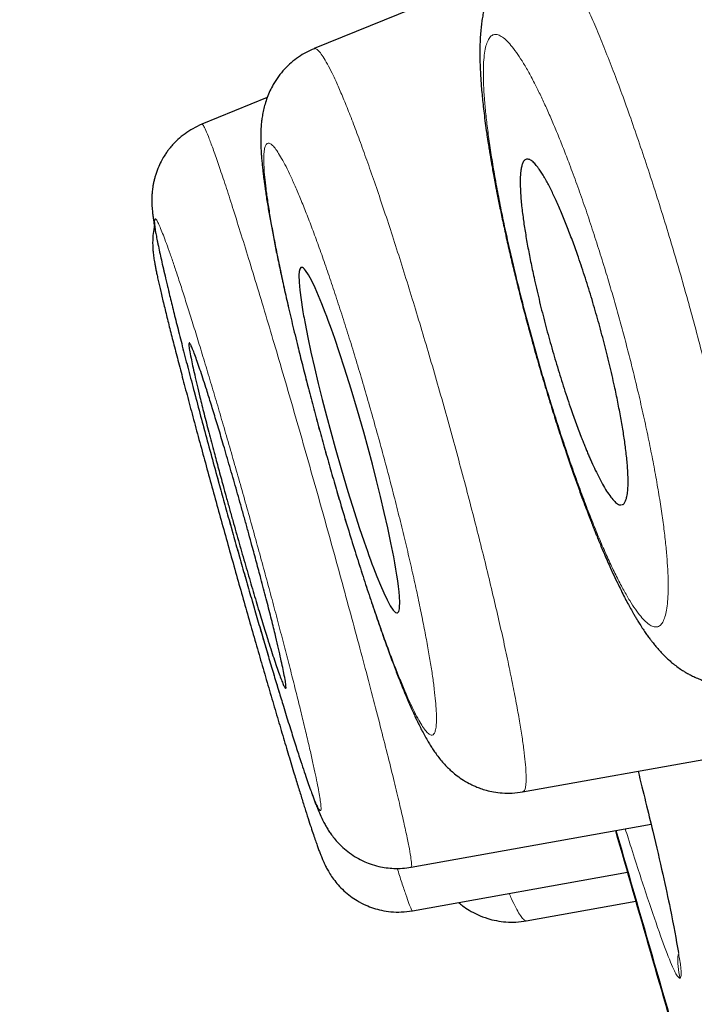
# Model space of a CAD drawing. Header units: millimetres. Extents: x 8 to 473, y 11 to 654.
# Tile 473 of 656: x 35.39 to 38.78, y 584.22 to 589.16. Entities that reach past the tile are written whole.
import ezdxf

# ---------------------------------------------------------------- set-up
doc = ezdxf.new("R2010")
doc.units = ezdxf.units.MM

msp = doc.modelspace()

# ---------------------------------------------------------------- linework, layer by layer
at = {"color": 7, "linetype": 'Continuous', "lineweight": 30}
for p, q in [((37.7983, 589.394), (36.87, 589.0159)), ((36.6347, 588.7699), (36.3074, 588.6366)), ((36.3082, 588.6345), (36.3083, 588.6344)), ((37.9166, 585.2847), (39.2306, 585.5203)), ((37.3568, 584.9065), (38.5609, 585.1223)), ((37.3632, 584.6879), (38.4427, 584.8814)), ((37.9347, 584.6373), (38.4847, 584.7359))]:
    msp.add_line(p, q, dxfattribs=at)
at = {"color": 7, "linetype": 'Continuous', "lineweight": 30, "flags": 128}
msp.add_lwpolyline([(37.2878, 586.184), (37.2895, 586.1838), (37.295, 586.191), (37.2981, 586.203), (37.2995, 586.2173), (37.2998, 586.2319), (37.2996, 586.2451), (37.2991, 586.2555), (37.2987, 586.2624), (37.2986, 586.2642), (37.2986, 586.2647), (37.2986, 586.2649), (37.2986, 586.2649), (37.2986, 586.265), (37.2986, 586.265), (37.2986, 586.265), (37.2986, 586.265), (37.2964, 586.2895), (37.2935, 586.3159), (37.2898, 586.344), (37.2854, 586.3733), (37.2805, 586.4035), (37.2752, 586.4344), (37.2695, 586.4655), (37.2557, 586.5357), (37.2399, 586.6101), (37.2225, 586.6877), (37.2036, 586.7675), (37.1835, 586.8485), (37.1627, 586.9298), (37.1412, 587.0106), (37.1193, 587.0902), (37.088, 587.1992), (37.0557, 587.3073), (37.0227, 587.4126), (36.998, 587.4886), (36.9734, 587.561), (36.9654, 587.5842), (36.9574, 587.6069), (36.9494, 587.629), (36.9416, 587.6505), (36.9338, 587.6714), (36.9262, 587.6917), (36.9095, 587.7343), (36.8923, 587.7758), (36.8751, 587.8151), (36.8581, 587.8504), (36.842, 587.8802), (36.8273, 587.9025), (36.8219, 587.9089), (36.8169, 587.9136), (36.8122, 587.9167), (36.808, 587.9178), (36.8042, 587.9169), (36.7988, 587.9097), (36.7956, 587.8964), (36.7943, 587.8781), (36.7952, 587.8434), (36.7989, 587.803), (36.805, 587.7545), (36.8125, 587.7059), (36.8143, 587.6953), (36.816, 587.6848), (36.8178, 587.6746), (36.8196, 587.6645), (36.8214, 587.6547), (36.8231, 587.6452), (36.8249, 587.6359), (36.8387, 587.5661), (36.8546, 587.492), (36.8722, 587.4147), (36.8911, 587.335), (36.9112, 587.254), (36.9322, 587.1725), (36.9538, 587.0915), (36.9758, 587.0115), (37.0072, 586.9019), (37.0396, 586.7934), (37.0725, 586.6879), (37.0971, 586.612), (37.1215, 586.5397), (37.1295, 586.5166), (37.1374, 586.4939), (37.1453, 586.4719), (37.153, 586.4504), (37.1607, 586.4296), (37.1683, 586.4094), (37.1853, 586.3656), (37.2026, 586.3233), (37.2199, 586.2838), (37.2367, 586.2487), (37.2525, 586.2194), (37.267, 586.1977), (37.2794, 586.1852), (37.2848, 586.1845)], dxfattribs=at)
at = {"color": 8, "linetype": 'Continuous', "lineweight": 0}
msp.add_arc((38.9952, 584.4321), 0.3, 173.0901, 196.1966, dxfattribs=at)
at = {"color": 7, "linetype": 'Continuous', "lineweight": 30}
for points, knots in [([(58.2017, 549.5343), (57.8622, 550.7651), (57.1867, 553.2147), (56.139, 556.9832), (55.0881, 560.7587), (54.0323, 564.5417), (52.8676, 568.7136), (51.593, 573.2742), (50.21, 578.2154), (48.6692, 583.7333), (46.9685, 589.8279), (45.1166, 596.52), (43.2634, 603.229), (41.4108, 609.9627), (39.8684, 615.5763), (38.6392, 620.0608), (37.7148, 623.4261), (36.7936, 626.7736), (35.8808, 630.0761), (35.0379, 633.1067), (34.2749, 635.8209), (33.602, 638.1838), (32.9934, 640.2718), (32.4606, 642.0658), (31.9993, 643.602), (31.5354, 645.1317), (31.0939, 646.5692), (30.6905, 647.8436), (30.3721, 648.8316), (30.1324, 649.5661), (29.9708, 650.0395), (29.8771, 650.2758), (29.854, 650.2844), (29.8429, 650.2886)], [0, 0, 0, 0, 0.029391, 0.058493, 0.087392, 0.116132, 0.144774, 0.182186, 0.219469, 0.256616, 0.307044, 0.357403, 0.40799, 0.458823, 0.509908, 0.535608, 0.561495, 0.587604, 0.613988, 0.640698, 0.66321, 0.685981, 0.708765, 0.731267, 0.753498, 0.775519, 0.808251, 0.840746, 0.873094, 0.905384, 0.937655, 0.969811, 1, 1, 1, 1]), ([(56.4677, 549.5926), (56.1921, 550.5821), (55.6413, 552.5596), (54.7862, 555.6005), (53.9219, 558.6672), (53.0501, 561.7557), (52.1733, 564.856), (51.1274, 568.556), (49.9106, 572.8572), (48.5242, 577.7547), (47.0791, 582.8722), (45.5731, 588.2068), (44.0128, 593.7638), (42.4547, 599.3233), (40.9008, 604.8853), (39.3526, 610.443), (38.0692, 615.0593), (37.0515, 618.7325), (36.2924, 621.4729), (35.5405, 624.1884), (34.7993, 626.8652), (34.074, 629.4815), (33.4305, 631.7976), (32.8697, 633.8046), (32.3893, 635.5169), (31.9388, 637.1048), (31.4774, 638.708), (31.022, 640.2644), (30.5875, 641.7375), (30.184, 643.096), (29.8165, 644.3236), (29.4858, 645.4067), (29.2083, 646.2988), (28.9814, 647.0214), (28.7879, 647.6328), (28.6419, 648.0784), (28.5544, 648.3096), (28.5203, 648.3576), (28.5168, 648.3331), (28.5164, 648.3303)], [0, 0, 0, 0, 0.024071, 0.048104, 0.072112, 0.096094, 0.120057, 0.14401, 0.181625, 0.219217, 0.256778, 0.299411, 0.342024, 0.384667, 0.42736, 0.470092, 0.512863, 0.534269, 0.555696, 0.577149, 0.598626, 0.62013, 0.641658, 0.657824, 0.674003, 0.690188, 0.706369, 0.72792, 0.749445, 0.770942, 0.7967, 0.822431, 0.848155, 0.873874, 0.899589, 0.931721, 0.963814, 0.995862, 1, 1, 1, 1]), ([(37.9994, 589.5591), (37.982, 589.5513), (37.9489, 589.5363), (37.9059, 589.5078), (37.8708, 589.4791), (37.8422, 589.4505), (37.8184, 589.4224), (37.7989, 589.3955), (37.7831, 589.3702), (37.7705, 589.3471), (37.7593, 589.3241), (37.7482, 589.298), (37.737, 589.2666), (37.7275, 589.2336), (37.7202, 589.2023), (37.7146, 589.1722), (37.7102, 589.1421), (37.7066, 589.11), (37.704, 589.0754), (37.7024, 589.0399), (37.7018, 589.0059), (37.7019, 588.975), (37.7025, 588.9452), (37.7036, 588.9157), (37.7052, 588.885), (37.7072, 588.8522), (37.71, 588.8157), (37.7136, 588.7766), (37.7179, 588.7347), (37.723, 588.6903), (37.729, 588.6427), (37.7356, 588.5956), (37.7418, 588.5535), (37.7472, 588.5191), (37.7516, 588.4914), (37.7557, 588.4673), (37.7599, 588.4424), (37.7648, 588.4143), (37.7706, 588.3822), (37.7772, 588.3464), (37.7861, 588.2996), (37.7977, 588.2407), (37.8127, 588.1678), (37.8301, 588.087), (37.8486, 588.0047), (37.8679, 587.922), (37.8878, 587.84), (37.9096, 587.753), (37.9333, 587.6617), (37.9603, 587.5612), (37.99, 587.4549), (38.0217, 587.3458), (38.053, 587.2425), (38.0834, 587.1453), (38.1129, 587.0542), (38.1412, 586.9694), (38.1683, 586.8907), (38.1924, 586.8226), (38.2135, 586.7648), (38.231, 586.7176), (38.2463, 586.6773), (38.2591, 586.6443), (38.2683, 586.6207), (38.2751, 586.6035), (38.2811, 586.5885), (38.2887, 586.5695), (38.2985, 586.5456), (38.3102, 586.5172), (38.3238, 586.4849), (38.3386, 586.4507), (38.3536, 586.4167), (38.3709, 586.3785), (38.3896, 586.3384), (38.4093, 586.2982), (38.4268, 586.2636), (38.4429, 586.233), (38.4582, 586.205), (38.4713, 586.1819), (38.4824, 586.1628), (38.493, 586.1453), (38.5059, 586.1243), (38.5204, 586.102), (38.5349, 586.0807), (38.5479, 586.0625), (38.5596, 586.0468), (38.5718, 586.0311), (38.586, 586.0137), (38.6028, 585.9943), (38.6208, 585.9751), (38.639, 585.9573), (38.6557, 585.9421), (38.6744, 585.9263), (38.6957, 585.91), (38.7161, 585.896), (38.735, 585.8844), (38.7535, 585.8739), (38.7754, 585.8628), (38.7984, 585.8528), (38.8176, 585.8456), (38.8326, 585.8407), (38.8467, 585.8365), (38.8653, 585.8316), (38.8901, 585.8264), (38.9209, 585.822), (38.9572, 585.8196), (38.9987, 585.8204), (39.0273, 585.8246), (39.0423, 585.8269)], [0, 0, 0, 0, 0.011908, 0.022659, 0.032103, 0.040256, 0.048285, 0.056409, 0.063428, 0.069027, 0.074862, 0.082293, 0.091854, 0.101833, 0.111526, 0.12097, 0.130264, 0.140734, 0.152398, 0.163962, 0.174441, 0.183884, 0.192562, 0.201375, 0.21022, 0.219374, 0.22933, 0.240744, 0.251078, 0.262367, 0.274608, 0.286353, 0.296139, 0.303973, 0.309859, 0.314794, 0.320175, 0.326346, 0.333307, 0.341029, 0.34935, 0.362909, 0.377763, 0.393911, 0.411351, 0.426232, 0.441936, 0.458458, 0.475796, 0.493612, 0.515167, 0.535854, 0.555677, 0.574642, 0.592751, 0.610005, 0.626404, 0.641946, 0.653762, 0.664549, 0.67381, 0.681542, 0.687744, 0.690555, 0.693902, 0.698491, 0.704326, 0.711411, 0.719595, 0.728941, 0.738247, 0.747033, 0.760747, 0.772917, 0.783537, 0.793366, 0.802797, 0.811751, 0.817343, 0.823174, 0.830707, 0.840059, 0.848273, 0.855642, 0.862015, 0.867467, 0.874841, 0.883109, 0.891353, 0.898914, 0.905129, 0.911169, 0.919276, 0.926239, 0.930564, 0.935533, 0.941365, 0.947716, 0.952915, 0.95547, 0.958249, 0.962269, 0.967521, 0.973976, 0.981588, 0.990291, 1, 1, 1, 1]), ([(36.8701, 589.0156), (36.8567, 589.0097), (36.8295, 588.9976), (36.7911, 588.9739), (36.7546, 588.9457), (36.7209, 588.9131), (36.6901, 588.8756), (36.6664, 588.8388), (36.6479, 588.8031), (36.6341, 588.7698), (36.624, 588.7389), (36.616, 588.7076), (36.6104, 588.6784), (36.6066, 588.6507), (36.6039, 588.6219), (36.6025, 588.592), (36.6022, 588.5642), (36.6026, 588.5386), (36.6037, 588.5124), (36.6052, 588.4872), (36.6071, 588.4619), (36.6094, 588.4367), (36.612, 588.411), (36.6148, 588.3867), (36.6176, 588.3639), (36.6206, 588.341), (36.6242, 588.3153), (36.63, 588.2757), (36.6386, 588.2215), (36.6506, 588.1522), (36.6639, 588.0807), (36.6786, 588.0059), (36.6953, 587.9254), (36.7144, 587.8369), (36.7363, 587.7397), (36.761, 587.6339), (36.7862, 587.5297), (36.8114, 587.4289), (36.8358, 587.3331), (36.8619, 587.2333), (36.8892, 587.1313), (36.9173, 587.0291), (36.9455, 586.9285), (36.9737, 586.83), (37.0049, 586.7236), (37.0389, 586.6106), (37.0754, 586.4924), (37.1111, 586.3801), (37.1456, 586.2741), (37.179, 586.1748), (37.2109, 586.0827), (37.2411, 585.9984), (37.2693, 585.9223), (37.2928, 585.8613), (37.3121, 585.8129), (37.3276, 585.7749), (37.3421, 585.7408), (37.3556, 585.7098), (37.3674, 585.6834), (37.3783, 585.6598), (37.3887, 585.6379), (37.4004, 585.6141), (37.4136, 585.5883), (37.4279, 585.5618), (37.442, 585.5373), (37.4551, 585.5158), (37.4682, 585.4956), (37.4828, 585.4746), (37.4994, 585.4527), (37.519, 585.4294), (37.5384, 585.4088), (37.5585, 585.3897), (37.5824, 585.3695), (37.6123, 585.3478), (37.6406, 585.3309), (37.665, 585.3187), (37.6833, 585.3105), (37.7065, 585.3015), (37.7361, 585.2922), (37.7727, 585.2839), (37.816, 585.2786), (37.8651, 585.2776), (37.8989, 585.2824), (37.9166, 585.2849)], [0, 0, 0, 0, 0.008468, 0.01722, 0.026216, 0.035412, 0.044769, 0.054542, 0.062265, 0.070562, 0.079364, 0.087005, 0.095399, 0.10361, 0.113577, 0.124312, 0.134029, 0.143271, 0.152533, 0.162588, 0.170681, 0.179607, 0.188759, 0.196662, 0.203262, 0.210437, 0.218235, 0.226963, 0.245995, 0.264543, 0.282616, 0.300323, 0.318783, 0.338319, 0.35894, 0.380645, 0.403433, 0.421231, 0.439626, 0.458614, 0.478051, 0.497261, 0.516161, 0.53476, 0.553069, 0.577038, 0.600514, 0.6235, 0.645999, 0.668012, 0.68954, 0.710311, 0.730176, 0.749148, 0.761399, 0.773214, 0.784513, 0.794847, 0.804775, 0.812154, 0.820318, 0.829386, 0.839484, 0.850632, 0.861924, 0.871094, 0.878938, 0.887608, 0.896974, 0.906106, 0.914152, 0.920781, 0.928011, 0.936454, 0.945939, 0.949628, 0.953436, 0.958219, 0.96428, 0.97158, 0.980046, 0.98957, 1, 1, 1, 1]), ([(36.3076, 588.6363), (36.292, 588.6293), (36.2624, 588.6159), (36.2219, 588.5895), (36.1882, 588.5619), (36.1623, 588.5356), (36.1449, 588.5149), (36.132, 588.4977), (36.1195, 588.4793), (36.1048, 588.4547), (36.0889, 588.4222), (36.0775, 588.3918), (36.07, 588.3661), (36.0657, 588.3486), (36.0622, 588.3309), (36.0591, 588.3106), (36.0568, 588.2882), (36.0558, 588.2646), (36.0559, 588.2363), (36.0578, 588.2072), (36.0604, 588.1836), (36.0635, 588.1605), (36.0667, 588.14), (36.0697, 588.1222), (36.0727, 588.1053), (36.0766, 588.0844), (36.0817, 588.0586), (36.0887, 588.0242), (36.0969, 587.9862), (36.1062, 587.9444), (36.1164, 587.8998), (36.1279, 587.8504), (36.1422, 587.7903), (36.1599, 587.7177), (36.1815, 587.6306), (36.2057, 587.535), (36.2325, 587.431), (36.2616, 587.3196), (36.2928, 587.2018), (36.3257, 587.0792), (36.36, 586.9528), (36.3924, 586.8343), (36.4226, 586.7252), (36.4502, 586.6262), (36.4781, 586.5269), (36.5062, 586.4278), (36.5344, 586.3293), (36.5625, 586.2318), (36.5903, 586.136), (36.6175, 586.0432), (36.6438, 585.9543), (36.669, 585.8699), (36.6931, 585.7902), (36.7184, 585.7073), (36.7444, 585.6231), (36.7706, 585.5399), (36.7932, 585.4695), (36.8124, 585.4109), (36.8285, 585.3631), (36.8425, 585.3223), (36.8538, 585.2904), (36.8629, 585.2654), (36.8704, 585.2452), (36.8784, 585.2242), (36.8882, 585.1995), (36.9003, 585.1707), (36.9141, 585.1413), (36.9269, 585.1172), (36.9379, 585.0984), (36.9502, 585.0794), (36.9661, 585.0575), (36.9873, 585.0321), (37.0147, 585.0047), (37.0477, 584.9777), (37.0819, 584.9554), (37.1168, 584.9372), (37.153, 584.9224), (37.1919, 584.9109), (37.232, 584.9035), (37.2717, 584.9001), (37.314, 584.9004), (37.3425, 584.9046), (37.357, 584.9067)], [0, 0, 0, 0, 0.0092189, 0.0174847, 0.0259218, 0.0325681, 0.0373109, 0.0404124, 0.044148, 0.0495884, 0.0563845, 0.0645053, 0.0678848, 0.0714927, 0.0753884, 0.0796142, 0.0858123, 0.0925379, 0.0990606, 0.1109254, 0.1221781, 0.1323437, 0.1413723, 0.1493554, 0.1569064, 0.1642007, 0.177094, 0.1908464, 0.2058267, 0.2195628, 0.2340637, 0.2489189, 0.264098, 0.2848428, 0.3061777, 0.32812, 0.3506837, 0.3738643, 0.3973681, 0.4210609, 0.4449275, 0.468953, 0.4870724, 0.5052745, 0.523563, 0.5419471, 0.5604359, 0.5790352, 0.5977481, 0.6163656, 0.63465, 0.6526011, 0.6702198, 0.6875088, 0.7100528, 0.7320341, 0.7534739, 0.7710096, 0.7878428, 0.8033321, 0.8174514, 0.8275897, 0.8368902, 0.8466103, 0.8580108, 0.8728589, 0.8894069, 0.8978637, 0.9053394, 0.9118892, 0.9181022, 0.9250768, 0.9328966, 0.941072, 0.9495648, 0.9556145, 0.9626776, 0.9707606, 0.9774414, 0.984591, 0.9921386, 1, 1, 1, 1]), ([(38.4146, 586.7267), (38.4155, 586.7266), (38.4207, 586.7264), (38.4275, 586.7346), (38.4348, 586.7486), (38.4393, 586.7651), (38.4421, 586.7808), (38.4434, 586.7919), (38.444, 586.7988), (38.4443, 586.802), (38.4445, 586.8049), (38.4447, 586.8077), (38.4449, 586.8103), (38.4455, 586.8211), (38.4459, 586.8411), (38.4453, 586.873), (38.4435, 586.907), (38.4406, 586.9425), (38.4368, 586.9792), (38.4311, 587.0265), (38.4223, 587.0868), (38.4096, 587.1619), (38.3946, 587.2402), (38.376, 587.3294), (38.3531, 587.4293), (38.3259, 587.5387), (38.2964, 587.648), (38.2648, 587.7568), (38.2312, 587.8648), (38.1991, 587.9611), (38.1692, 588.045), (38.1467, 588.1049), (38.1287, 588.1506), (38.1152, 588.1837), (38.1017, 588.2155), (38.0839, 588.2559), (38.0618, 588.3031), (38.0425, 588.3403), (38.0296, 588.3633), (38.0229, 588.3748), (38.0162, 588.3858), (38.0096, 588.3962), (38.0031, 588.406), (37.9962, 588.4158), (37.9888, 588.4254), (37.9809, 588.4349), (37.9727, 588.4436), (37.9644, 588.451), (37.956, 588.4569), (37.9478, 588.4607), (37.9397, 588.462), (37.9305, 588.46), (37.9216, 588.452), (37.9143, 588.4366), (37.9104, 588.4215), (37.9084, 588.4102), (37.9075, 588.4037), (37.9067, 588.3974), (37.9061, 588.3912), (37.9056, 588.3853), (37.9052, 588.3796), (37.9045, 588.367), (37.904, 588.346), (37.9048, 588.3144), (37.9067, 588.2806), (37.9096, 588.2451), (37.9135, 588.2084), (37.9194, 588.161), (37.9283, 588.1009), (37.9412, 588.0261), (37.9562, 587.948), (37.975, 587.8589), (37.998, 587.759), (38.0254, 587.6494), (38.055, 587.5397), (38.0867, 587.4305), (38.1203, 587.3222), (38.1523, 587.2258), (38.182, 587.1418), (38.2029, 587.0859), (38.2178, 587.0477), (38.2267, 587.0253), (38.2356, 587.0034), (38.2445, 586.9821), (38.2533, 586.9614), (38.2657, 586.9333), (38.2819, 586.898), (38.3021, 586.8575), (38.3229, 586.8193), (38.3437, 586.7852), (38.3643, 586.7567), (38.3838, 586.7361), (38.4, 586.7249), (38.4082, 586.7261), (38.4116, 586.7266)], [0, 0, 0, 0, 0.003148, 0.018668, 0.032176, 0.043671, 0.051771, 0.058449, 0.059964, 0.06138, 0.0627, 0.063922, 0.065046, 0.066073, 0.077566, 0.088646, 0.099311, 0.109563, 0.1194, 0.128824, 0.145486, 0.161861, 0.177953, 0.193764, 0.214404, 0.234554, 0.254219, 0.274272, 0.294653, 0.31537, 0.331136, 0.347098, 0.355155, 0.363262, 0.371418, 0.379626, 0.396043, 0.413348, 0.41803, 0.422773, 0.427577, 0.432442, 0.437368, 0.442355, 0.448397, 0.454953, 0.462023, 0.469608, 0.477708, 0.486322, 0.495451, 0.505095, 0.52106, 0.535071, 0.547129, 0.55075, 0.55415, 0.557327, 0.560283, 0.563017, 0.56553, 0.567821, 0.579225, 0.590249, 0.600891, 0.611151, 0.621031, 0.63053, 0.64713, 0.663463, 0.67953, 0.695334, 0.715993, 0.736193, 0.755941, 0.776072, 0.796504, 0.817243, 0.833007, 0.848949, 0.854305, 0.859681, 0.865078, 0.870495, 0.875933, 0.88139, 0.893527, 0.906672, 0.920828, 0.935995, 0.952172, 0.969361, 0.987562, 1, 1, 1, 1]), ([(36.0691, 588.1258), (36.0685, 588.1235), (36.0643, 588.107), (36.0614, 588.0778), (36.0598, 588.043), (36.0606, 588.0184), (36.062, 587.9986), (36.064, 587.9804), (36.0658, 587.9673), (36.068, 587.9529), (36.0707, 587.9373), (36.0739, 587.92), (36.0778, 587.9003), (36.0825, 587.8777), (36.0896, 587.845), (36.1003, 587.7981), (36.1158, 587.7332), (36.1336, 587.6608), (36.1534, 587.5819), (36.175, 587.4974), (36.1991, 587.4048), (36.2256, 587.3041), (36.2542, 587.1966), (36.2845, 587.0836), (36.3162, 586.9667), (36.3489, 586.8471), (36.3823, 586.7255), (36.4163, 586.603), (36.4505, 586.4802), (36.4848, 586.3581), (36.5188, 586.2375), (36.5526, 586.119), (36.5858, 586.003), (36.6185, 585.8895), (36.6507, 585.7786), (36.6823, 585.6706), (36.7131, 585.5665), (36.7428, 585.467), (36.7687, 585.3812), (36.7911, 585.3082), (36.8101, 585.2466), (36.828, 585.1898), (36.844, 585.1399), (36.8578, 585.0976), (36.8694, 585.063), (36.8792, 585.0343), (36.8874, 585.0109), (36.8937, 584.9937), (36.8985, 584.981), (36.9021, 584.9717), (36.9053, 584.9635), (36.9084, 584.9557), (36.9129, 584.9448), (36.9189, 584.9313), (36.9255, 584.9171), (36.9353, 584.8978), (36.9491, 584.8738), (36.9674, 584.8465), (36.9906, 584.8175), (37.019, 584.7883), (37.0514, 584.7613), (37.0879, 584.7368), (37.1268, 584.7166), (37.1683, 584.7006), (37.2108, 584.6893), (37.2573, 584.6823), (37.3091, 584.6805), (37.3447, 584.6854), (37.3632, 584.688)], [0, 0, 0, 0, 0.001426, 0.010417, 0.018699, 0.026706, 0.033902, 0.039956, 0.047911, 0.056341, 0.065695, 0.075979, 0.087198, 0.099356, 0.112418, 0.137011, 0.161987, 0.187355, 0.210764, 0.234516, 0.25863, 0.283128, 0.307996, 0.332867, 0.357612, 0.382214, 0.40666, 0.430937, 0.455042, 0.478981, 0.502771, 0.52643, 0.549965, 0.573561, 0.597431, 0.621578, 0.646008, 0.670734, 0.695779, 0.714796, 0.733992, 0.753296, 0.772719, 0.790047, 0.806086, 0.820623, 0.833663, 0.845211, 0.851965, 0.85808, 0.863556, 0.868463, 0.874233, 0.881485, 0.888785, 0.896299, 0.904051, 0.912238, 0.920471, 0.928791, 0.937234, 0.945115, 0.954524, 0.962652, 0.970581, 0.979548, 0.989416, 1, 1, 1, 1]), ([(36.7274, 585.8054), (36.7276, 585.8052), (36.7296, 585.8038), (36.7296, 585.814), (36.7266, 585.8385), (36.7198, 585.8752), (36.7109, 585.9183), (36.7007, 585.9643), (36.6885, 586.0172), (36.6732, 586.082), (36.654, 586.1604), (36.6301, 586.254), (36.6056, 586.3474), (36.5815, 586.4375), (36.5612, 586.5126), (36.5427, 586.5799), (36.5265, 586.6386), (36.5051, 586.7152), (36.4784, 586.8095), (36.4469, 586.9194), (36.4217, 587.0053), (36.4029, 587.0686), (36.3901, 587.1114), (36.3776, 587.1529), (36.3654, 587.1929), (36.3535, 587.2314), (36.3421, 587.2682), (36.3294, 587.3084), (36.3155, 587.3515), (36.3008, 587.3961), (36.2869, 587.4369), (36.2741, 587.4728), (36.2629, 587.5024), (36.2556, 587.5198), (36.251, 587.5291), (36.2483, 587.534), (36.2461, 587.5372), (36.2442, 587.5387), (36.2421, 587.5382), (36.2413, 587.5298), (36.2446, 587.5043), (36.2514, 587.4679), (36.2605, 587.425), (36.2708, 587.3791), (36.2831, 587.3263), (36.2985, 587.2619), (36.3178, 587.1837), (36.3417, 587.0904), (36.3663, 586.9971), (36.3905, 586.9071), (36.4109, 586.8319), (36.4294, 586.7645), (36.4457, 586.7057), (36.4673, 586.6284), (36.4941, 586.5331), (36.5259, 586.4223), (36.5519, 586.3335), (36.572, 586.2655), (36.5867, 586.2162), (36.601, 586.1688), (36.6148, 586.1236), (36.628, 586.0807), (36.642, 586.036), (36.6566, 585.9902), (36.6715, 585.9446), (36.6855, 585.9035), (36.698, 585.868), (36.709, 585.839), (36.7178, 585.8185), (36.7231, 585.8077), (36.7246, 585.8071), (36.7248, 585.807)], [0, 0, 0, 0, 0.003159, 0.024254, 0.045349, 0.066445, 0.082271, 0.098098, 0.113925, 0.129752, 0.149945, 0.170482, 0.191364, 0.207256, 0.223342, 0.234177, 0.245098, 0.256106, 0.27685, 0.297719, 0.318714, 0.327755, 0.336819, 0.345907, 0.355017, 0.364151, 0.373309, 0.382489, 0.395872, 0.409946, 0.424712, 0.44017, 0.45632, 0.473161, 0.480094, 0.487137, 0.494292, 0.501557, 0.508933, 0.529988, 0.551042, 0.572097, 0.587893, 0.603689, 0.619485, 0.635281, 0.655412, 0.675913, 0.696785, 0.712686, 0.728796, 0.739655, 0.750607, 0.761651, 0.782693, 0.803743, 0.824804, 0.835343, 0.845885, 0.856429, 0.866976, 0.877525, 0.888077, 0.902021, 0.916494, 0.931497, 0.947028, 0.963089, 0.97968, 0.9968, 1, 1, 1, 1]), ([(38.4957, 585.3885), (38.5213, 585.285), (38.5899, 585.0074), (38.6615, 584.6864), (38.6863, 584.5446), (38.6979, 584.4783)], [0, 0, 0, 0, 0.240531, 0.645013, 1, 1, 1, 1]), ([(38.3824, 585.0904), (38.4992, 584.684), (38.7802, 583.7061), (39.2376, 582.1601), (39.7565, 580.4401), (40.1349, 579.2037), (40.3438, 578.5375), (40.3711, 578.4506)], [0, 0, 0, 0, 0.18298, 0.440391, 0.697815, 0.960541, 1, 1, 1, 1]), ([(38.3845, 585.0907), (38.5212, 584.6166), (38.8216, 583.5744), (39.2978, 581.9679), (39.8149, 580.2589), (40.174, 579.087), (40.3641, 578.4815), (40.3735, 578.4516)], [0, 0, 0, 0, 0.2136058, 0.4694446, 0.7252982, 0.9864199, 1, 1, 1, 1]), ([(37.5944, 584.7293), (37.6008, 584.7241), (37.6173, 584.7107), (37.6492, 584.6895), (37.6917, 584.6669), (37.7377, 584.6494), (37.7854, 584.6374), (37.8329, 584.6312), (37.8834, 584.6302), (37.9174, 584.635), (37.9348, 584.6374)], [0, 0, 0, 0, 0.079182, 0.201166, 0.333067, 0.480616, 0.60096, 0.728559, 0.86211, 1, 1, 1, 1])]:
    msp.add_open_spline(points, degree=3, knots=knots, dxfattribs=at)
at = {"color": 8, "linetype": 'Continuous', "lineweight": 0}
for points, knots in [([(56.0884, 549.4297), (55.807, 550.466), (55.2464, 552.5307), (54.3575, 555.7272), (53.4542, 558.9502), (52.5354, 562.2063), (51.3996, 566.2145), (50.0462, 570.9758), (48.4804, 576.4798), (46.9188, 581.9831), (45.3643, 587.4843), (43.8241, 592.9878), (42.2957, 598.4966), (40.7743, 604.0061), (39.2631, 609.5066), (38.0153, 614.0707), (37.0261, 617.6971), (36.2874, 620.3996), (35.5535, 623.0802), (34.8279, 625.7252), (34.1167, 628.3078), (33.4843, 630.59), (32.9321, 632.5674), (32.4577, 634.2496), (32.0135, 635.8021), (31.5574, 637.3653), (31.1039, 638.888), (30.667, 640.3322), (30.2588, 641.6623), (29.8867, 642.8623), (29.5542, 643.918), (29.2758, 644.7873), (29.0475, 645.492), (28.8537, 646.0783), (28.705, 646.5016), (28.6097, 646.7245), (28.5674, 646.7602), (28.5661, 646.7127), (28.5655, 646.6898)], [0, 0, 0, 0, 0.025271, 0.050346, 0.075374, 0.10043, 0.125558, 0.167467, 0.209328, 0.251153, 0.292949, 0.334745, 0.37655, 0.418397, 0.460239, 0.502006, 0.522864, 0.543733, 0.56466, 0.585667, 0.606667, 0.627627, 0.6434, 0.659229, 0.674917, 0.690507, 0.711359, 0.732342, 0.753313, 0.778317, 0.803351, 0.828495, 0.85353, 0.878405, 0.909341, 0.940221, 0.971121, 1, 1, 1, 1]), ([(37.9999, 589.5584), (38.0008, 589.559), (38.0067, 589.5634), (38.0209, 589.5602), (38.0425, 589.5483), (38.0673, 589.5242), (38.0948, 589.4895), (38.1249, 589.4439), (38.1574, 589.3879), (38.1922, 589.3216), (38.2291, 589.2453), (38.2678, 589.1595), (38.3082, 589.0641), (38.35, 588.96), (38.3929, 588.8482), (38.4366, 588.7292), (38.4808, 588.604), (38.5253, 588.4732), (38.5699, 588.3377), (38.6142, 588.198), (38.6555, 588.0631), (38.6937, 587.9342), (38.7287, 587.8123), (38.7627, 587.6901), (38.7956, 587.5682), (38.8273, 587.4469), (38.8597, 587.3186), (38.8923, 587.1842), (38.9247, 587.0448), (38.9547, 586.9091), (38.9822, 586.7778), (39.0069, 586.6517), (39.0287, 586.532), (39.0472, 586.4199), (39.0623, 586.3164), (39.074, 586.2219), (39.0823, 586.1368), (39.0873, 586.0612), (39.0888, 585.9955), (39.087, 585.9399), (39.0819, 585.8949), (39.0734, 585.8604), (39.0615, 585.838), (39.0508, 585.8273), (39.0433, 585.8278), (39.0419, 585.8279)], [0, 0, 0, 0, 0.004138, 0.028931, 0.05366, 0.078349, 0.103015, 0.127675, 0.152343, 0.177033, 0.201765, 0.226554, 0.251321, 0.276057, 0.300782, 0.325507, 0.350237, 0.374975, 0.399722, 0.42448, 0.449258, 0.469932, 0.490573, 0.511165, 0.53173, 0.552284, 0.572841, 0.597529, 0.622258, 0.647044, 0.671907, 0.69687, 0.721944, 0.746912, 0.771734, 0.796458, 0.821123, 0.845761, 0.870404, 0.895078, 0.919812, 0.944633, 0.969561, 0.99445, 1, 1, 1, 1]), ([(37.7429, 589.0574), (37.7393, 589.0487), (37.7321, 589.0315), (37.7249, 588.9946), (37.7204, 588.9499), (37.7189, 588.8966), (37.7202, 588.8351), (37.7243, 588.7661), (37.7312, 588.6902), (37.7409, 588.6078), (37.7534, 588.5189), (37.7686, 588.424), (37.7863, 588.324), (37.8064, 588.2198), (37.8288, 588.1119), (37.8535, 588.0004), (37.8789, 587.8922), (37.9043, 587.7887), (37.9292, 587.6913), (37.9551, 587.5939), (37.982, 587.4967), (38.0098, 587.3996), (38.0403, 587.2969), (38.0734, 587.1895), (38.109, 587.0788), (38.145, 586.9711), (38.1816, 586.8665), (38.2183, 586.7659), (38.2547, 586.6705), (38.2903, 586.5817), (38.3251, 586.4997), (38.3591, 586.4246), (38.3921, 586.3566), (38.4239, 586.296), (38.4541, 586.2436), (38.4825, 586.1998), (38.5092, 586.1646), (38.5339, 586.1382), (38.5567, 586.1205), (38.5771, 586.1119), (38.595, 586.1126), (38.6104, 586.1225), (38.6232, 586.1418), (38.6333, 586.1697), (38.6408, 586.2062), (38.6455, 586.2511), (38.6474, 586.3045), (38.6466, 586.3661), (38.643, 586.435), (38.6366, 586.5109), (38.6275, 586.5932), (38.6155, 586.6818), (38.6007, 586.7768), (38.5833, 586.8769), (38.5636, 586.9814), (38.5415, 587.0895), (38.5171, 587.2012), (38.492, 587.3097), (38.4667, 587.4134), (38.4419, 587.5112), (38.4161, 587.6087), (38.3893, 587.7059), (38.3615, 587.8028), (38.3309, 587.9055), (38.2976, 588.013), (38.2617, 588.124), (38.2254, 588.2317), (38.1885, 588.336), (38.1536, 588.4307), (38.1209, 588.5157), (38.0907, 588.5908), (38.0611, 588.6612), (38.032, 588.7269), (38.0035, 588.7878), (37.974, 588.8472), (37.9438, 588.9037), (37.9134, 588.9553), (37.8846, 588.9988), (37.8576, 589.034), (37.8323, 589.0608), (37.8092, 589.079), (37.7886, 589.088), (37.7707, 589.0874), (37.7551, 589.0782), (37.7469, 589.0644), (37.7429, 589.0574)], [0, 0, 0, 0, 0.0126303, 0.0251262, 0.0375633, 0.0500183, 0.0625675, 0.0751715, 0.0876431, 0.1000582, 0.1124941, 0.1250274, 0.1375998, 0.1500544, 0.1624692, 0.174923, 0.187494, 0.1980068, 0.2084154, 0.218766, 0.2291058, 0.2394821, 0.2499416, 0.2623952, 0.2747932, 0.2872132, 0.2997323, 0.3124261, 0.325012, 0.3374642, 0.3498632, 0.3622907, 0.3748276, 0.387437, 0.3999147, 0.4123374, 0.4247825, 0.4373269, 0.4499926, 0.4625139, 0.4749674, 0.4874309, 0.4999819, 0.5125199, 0.5249656, 0.5373929, 0.5498757, 0.5624874, 0.5751641, 0.5876657, 0.6000714, 0.6124622, 0.6249195, 0.6374933, 0.6499553, 0.6623823, 0.6748515, 0.6874394, 0.6980135, 0.7084597, 0.7188258, 0.7291607, 0.7395135, 0.7499332, 0.7624471, 0.7748804, 0.7873106, 0.799815, 0.8124697, 0.8229628, 0.8333603, 0.8437088, 0.8540554, 0.8644472, 0.8749307, 0.8873856, 0.8997914, 0.9122222, 0.9247519, 0.9374527, 0.9500608, 0.9625422, 0.9749738, 0.9874338, 1, 1, 1, 1]), ([(36.8706, 589.0145), (36.8714, 589.0152), (36.8753, 589.0184), (36.8856, 589.0124), (36.9014, 588.9965), (36.9203, 588.9685), (36.9421, 588.9299), (36.9666, 588.8805), (36.9937, 588.8207), (37.0233, 588.7508), (37.0552, 588.6709), (37.0892, 588.5816), (37.1253, 588.4828), (37.1631, 588.3757), (37.2023, 588.261), (37.2427, 588.1395), (37.284, 588.0121), (37.3259, 587.8796), (37.3683, 587.7427), (37.4107, 587.6023), (37.453, 587.4593), (37.4949, 587.3144), (37.536, 587.1686), (37.5762, 587.0228), (37.6153, 586.8778), (37.6531, 586.7344), (37.6894, 586.5933), (37.7239, 586.4554), (37.7565, 586.3213), (37.787, 586.1918), (37.8152, 586.0679), (37.8407, 585.9507), (37.8633, 585.8416), (37.8829, 585.7411), (37.8994, 585.6498), (37.9127, 585.5678), (37.923, 585.4954), (37.93, 585.4331), (37.9339, 585.3811), (37.9345, 585.3396), (37.9318, 585.3093), (37.9262, 585.2897), (37.9197, 585.2866), (37.9165, 585.2851)], [0, 0, 0, 0, 0.006953, 0.0318251, 0.056644, 0.0814314, 0.1062041, 0.1309763, 0.1557612, 0.1805734, 0.205431, 0.2303335, 0.2552197, 0.2801001, 0.3049823, 0.3298655, 0.3547434, 0.3796071, 0.4044481, 0.4292611, 0.4540471, 0.4788076, 0.5035326, 0.5282456, 0.5529667, 0.5777111, 0.6024911, 0.6273185, 0.6522065, 0.6771722, 0.7022386, 0.727371, 0.7523657, 0.7772461, 0.8020522, 0.8268175, 0.8515707, 0.8763376, 0.9011427, 0.926011, 0.9509696, 0.9760011, 1, 1, 1, 1]), ([(36.3083, 588.6344), (36.3095, 588.6347), (36.3124, 588.6353), (36.3229, 588.6154), (36.3387, 588.5783), (36.3594, 588.5236), (36.3845, 588.4527), (36.4138, 588.3659), (36.4472, 588.2638), (36.4844, 588.1467), (36.5252, 588.0158), (36.569, 587.8728), (36.6153, 587.7194), (36.6636, 587.5571), (36.7135, 587.3876), (36.7644, 587.2124), (36.8159, 587.033), (36.8675, 586.8512), (36.9188, 586.6687), (36.9692, 586.487), (37.0183, 586.3079), (37.0658, 586.133), (37.1111, 585.9638), (37.1539, 585.8019), (37.1935, 585.6493), (37.2295, 585.5081), (37.2616, 585.3796), (37.2894, 585.2649), (37.3129, 585.1646), (37.3318, 585.0795), (37.3461, 585.0104), (37.3557, 584.9575), (37.3599, 584.9231), (37.3602, 584.9067), (37.3572, 584.9084), (37.3564, 584.9089)], [0, 0, 0, 0, 0.021899, 0.053031, 0.084117, 0.115186, 0.146264, 0.177373, 0.208547, 0.239755, 0.270955, 0.302167, 0.333387, 0.364599, 0.39578, 0.426913, 0.457998, 0.489052, 0.520111, 0.551197, 0.58232, 0.613482, 0.644686, 0.675948, 0.707297, 0.738627, 0.769814, 0.800922, 0.831998, 0.863082, 0.894208, 0.925416, 0.956754, 0.988115, 1, 1, 1, 1]), ([(36.6232, 588.5199), (36.6217, 588.5124), (36.6185, 588.4974), (36.6172, 588.4639), (36.6184, 588.4224), (36.6223, 588.3722), (36.629, 588.3136), (36.6382, 588.2474), (36.6499, 588.1741), (36.664, 588.0942), (36.6806, 588.0077), (36.6996, 587.9148), (36.7207, 587.8168), (36.7437, 587.7144), (36.7687, 587.6081), (36.7954, 587.4981), (36.8239, 587.3847), (36.8537, 587.2694), (36.8846, 587.1531), (36.9164, 587.0367), (36.9491, 586.9202), (36.9825, 586.8045), (37.0162, 586.6905), (37.05, 586.5791), (37.0839, 586.4704), (37.1178, 586.3644), (37.1515, 586.2622), (37.1845, 586.1647), (37.2164, 586.0736), (37.2471, 585.9892), (37.2766, 585.9113), (37.3049, 585.8403), (37.3317, 585.7765), (37.3567, 585.7207), (37.3797, 585.6735), (37.4007, 585.6348), (37.4197, 585.6047), (37.4365, 585.5833), (37.451, 585.5709), (37.4629, 585.568), (37.4722, 585.5743), (37.4789, 585.59), (37.4831, 585.6145), (37.4847, 585.6477), (37.4836, 585.6895), (37.4799, 585.7399), (37.4736, 585.7986), (37.4649, 585.8648), (37.4536, 585.9379), (37.4398, 586.0177), (37.4236, 586.104), (37.405, 586.1967), (37.3842, 586.2948), (37.3614, 586.3973), (37.3368, 586.5038), (37.3102, 586.614), (37.282, 586.7276), (37.2523, 586.8432), (37.2215, 586.9597), (37.1897, 587.0761), (37.157, 587.1926), (37.1235, 587.3087), (37.0896, 587.4233), (37.0554, 587.5353), (37.0213, 587.6441), (36.9873, 587.7495), (36.9535, 587.851), (36.9204, 587.9477), (36.8882, 588.0385), (36.8571, 588.1226), (36.8272, 588.2003), (36.7988, 588.2707), (36.7719, 588.3337), (36.7467, 588.3887), (36.7233, 588.4358), (36.7019, 588.4748), (36.6826, 588.5053), (36.6656, 588.5271), (36.651, 588.5397), (36.639, 588.5428), (36.6294, 588.5372), (36.6253, 588.5257), (36.6232, 588.5199)], [0, 0, 0, 0, 0.012625, 0.025113, 0.037542, 0.049988, 0.062531, 0.075133, 0.087605, 0.100022, 0.112462, 0.125002, 0.137579, 0.150039, 0.162456, 0.174911, 0.18748, 0.200083, 0.21255, 0.224961, 0.237396, 0.249935, 0.262381, 0.274777, 0.287199, 0.299724, 0.312426, 0.325031, 0.337492, 0.34989, 0.362305, 0.374818, 0.387438, 0.399918, 0.412338, 0.424774, 0.437305, 0.449978, 0.4625, 0.474948, 0.487401, 0.499938, 0.512458, 0.524898, 0.537332, 0.549836, 0.562484, 0.575147, 0.58764, 0.600044, 0.612438, 0.624905, 0.637458, 0.649909, 0.662335, 0.674812, 0.687416, 0.70005, 0.712536, 0.724955, 0.737387, 0.749913, 0.762486, 0.774947, 0.787373, 0.799845, 0.812441, 0.825037, 0.837507, 0.849927, 0.862378, 0.874939, 0.887312, 0.899826, 0.912442, 0.924955, 0.937459, 0.950084, 0.962572, 0.975001, 0.987451, 1, 1, 1, 1]), ([(36.0702, 588.1462), (36.0706, 588.1398), (36.0714, 588.1271), (36.076, 588.0966), (36.0828, 588.0582), (36.0922, 588.0112), (36.1042, 587.9557), (36.1184, 587.8924), (36.1349, 587.8218), (36.1536, 587.7443), (36.1743, 587.6601), (36.1972, 587.5694), (36.2217, 587.4732), (36.2479, 587.3724), (36.2754, 587.2677), (36.3043, 587.159), (36.3345, 587.0467), (36.3656, 586.9322), (36.3974, 586.8165), (36.4295, 586.7004), (36.4621, 586.584), (36.4948, 586.4682), (36.5274, 586.3536), (36.5599, 586.2409), (36.5919, 586.1306), (36.6234, 586.0235), (36.654, 585.9205), (36.6835, 585.8222), (36.7118, 585.7291), (36.7388, 585.6419), (36.7641, 585.5611), (36.7877, 585.4875), (36.8095, 585.4213), (36.8293, 585.3626), (36.8471, 585.3119), (36.8627, 585.2695), (36.876, 585.236), (36.8869, 585.2112), (36.8954, 585.1954), (36.9013, 585.189), (36.9047, 585.192), (36.9054, 585.2043), (36.9037, 585.2256), (36.8994, 585.2556), (36.8926, 585.2943), (36.8833, 585.3419), (36.8716, 585.3974), (36.8577, 585.4606), (36.8415, 585.5313), (36.8231, 585.609), (36.8027, 585.6932), (36.7803, 585.7835), (36.7561, 585.8794), (36.7301, 585.9805), (36.7027, 586.0858), (36.674, 586.1947), (36.644, 586.3067), (36.6131, 586.421), (36.5815, 586.5367), (36.5494, 586.6528), (36.5168, 586.7693), (36.4839, 586.8856), (36.4509, 587.0008), (36.4183, 587.1136), (36.3863, 587.2233), (36.3548, 587.3299), (36.3239, 587.4329), (36.294, 587.5314), (36.2655, 587.6242), (36.2384, 587.7107), (36.2129, 587.7908), (36.1891, 587.8639), (36.1671, 587.9298), (36.1472, 587.9879), (36.1292, 588.0382), (36.1134, 588.0804), (36.0999, 588.1142), (36.0887, 588.1395), (36.08, 588.1556), (36.074, 588.1622), (36.0704, 588.1601), (36.0703, 588.1508), (36.0702, 588.1462)], [0, 0, 0, 0, 0.0124758, 0.0249841, 0.0375524, 0.0500376, 0.0624925, 0.0750995, 0.0875752, 0.0999968, 0.1124423, 0.1249893, 0.1375816, 0.1500507, 0.1624741, 0.1749301, 0.1874964, 0.2001117, 0.2125889, 0.2250066, 0.2374444, 0.2499816, 0.2623903, 0.2748817, 0.2874591, 0.2999714, 0.312489, 0.3249825, 0.3374405, 0.349978, 0.362472, 0.3748984, 0.3873624, 0.3998693, 0.4124455, 0.4249324, 0.4373797, 0.45006, 0.4625837, 0.4750292, 0.4874764, 0.5000051, 0.5125235, 0.5249662, 0.5374094, 0.5499295, 0.5626013, 0.5750728, 0.5875447, 0.6000987, 0.6125919, 0.6250263, 0.6375063, 0.6500138, 0.6625727, 0.6750511, 0.6875104, 0.7001159, 0.712591, 0.7250131, 0.737461, 0.7500127, 0.7626, 0.7750667, 0.7874906, 0.7999501, 0.8125231, 0.8251315, 0.8376057, 0.850024, 0.8624659, 0.8750101, 0.8874077, 0.8999043, 0.9124909, 0.9250034, 0.9375199, 0.9501533, 0.9626387, 0.9750549, 0.9874821, 1, 1, 1, 1]), ([(38.7071, 584.3484), (38.7013, 584.3515), (38.6896, 584.3577), (38.6499, 584.4496), (38.5963, 584.5946), (38.5273, 584.7992), (38.4716, 584.9702), (38.4363, 585.0842), (38.4317, 585.0992)], [0, 0, 0, 0, 0.196437, 0.390941, 0.584527, 0.777718, 0.970764, 1, 1, 1, 1]), ([(37.2874, 584.901), (37.2951, 584.8766), (37.3115, 584.825), (37.331, 584.7665), (37.3471, 584.721), (37.3576, 584.6955), (37.3628, 584.6849), (37.3631, 584.6882), (37.3631, 584.6883)], [0, 0, 0, 0, 0.182581, 0.385225, 0.587829, 0.790568, 0.99368, 1, 1, 1, 1]), ([(37.849, 584.7749), (37.853, 584.7659), (37.8652, 584.7381), (37.8827, 584.7029), (37.9015, 584.669), (37.9171, 584.6475), (37.9282, 584.6369), (37.9328, 584.6384), (37.9345, 584.6389)], [0, 0, 0, 0, 0.095453, 0.294017, 0.492572, 0.691245, 0.890187, 1, 1, 1, 1]), ([(38.6979, 584.4783), (38.7, 584.4675), (38.7186, 584.3695), (38.7125, 584.3583), (38.7071, 584.3484)], [0, 0, 0, 0, 0.109442, 1, 1, 1, 1])]:
    msp.add_open_spline(points, degree=3, knots=knots, dxfattribs=at)

doc.saveas('drawing.dxf')
